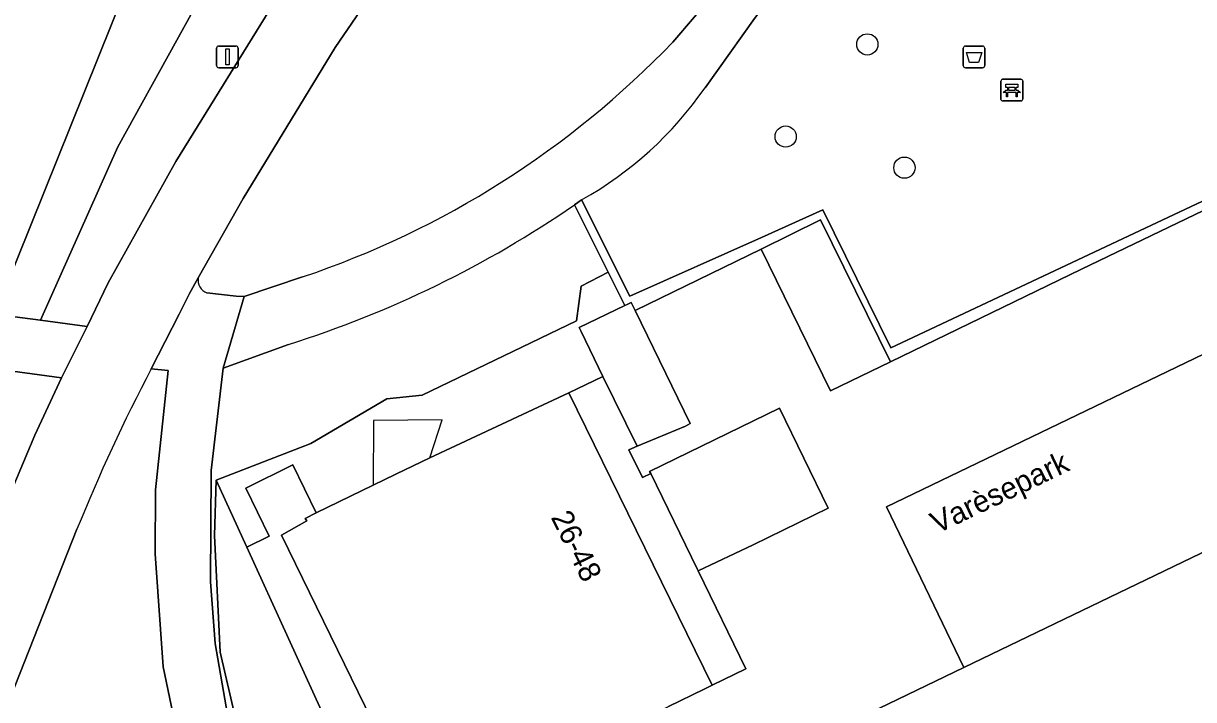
# Model space of a CAD drawing. Extents: x 159039 to 160102, y 381214 to 382524.
# Drawn here: x 159155.6 to 159209.5, y 381594.8 to 381626 of the extents above; entities that cross this region are included whole.
import ezdxf

# ---------------------------------------------------------------- set-up
doc = ezdxf.new("R2010")
doc.units = 0
for name, color, linetype in [('IMGEO_Afvalbak', 7, 'Continuous'), ('IMGEO_Bank', 7, 'Continuous'), ('IMGEO_Boom', 7, 'Continuous'), ('IMGEO_Erf', 7, 'Continuous'), ('IMGEO_Fietspad_gesloten', 7, 'Continuous'), ('IMGEO_Grasland_overig', 7, 'Continuous'), ('IMGEO_Groenvoorziening', 7, 'Continuous'), ('IMGEO_Haag', 7, 'Continuous'), ('IMGEO_Lichtmast', 7, 'Continuous'), ('IMGEO_Oever', 7, 'Continuous'), ('IMGEO_Openbare_ruimte_label', 7, 'Continuous'), ('IMGEO_Pand', 7, 'Continuous'), ('IMGEO_Pand_nummerreeks', 7, 'Continuous'), ('IMGEO_Pand_overbouw', 7, 'Continuous'), ('IMGEO_Parkeervlak_open', 7, 'Continuous'), ('IMGEO_Rijbaan_lokaal_open', 7, 'Continuous'), ('IMGEO_Voetpad_gesloten', 7, 'Continuous'), ('IMGEO_Voetpad_open', 7, 'Continuous')]:
    doc.layers.add(name, color=color, linetype=linetype)

msp = doc.modelspace()

# ---------------------------------------------------------------- linework, layer by layer
at = {"layer": 'IMGEO_Afvalbak'}
for p, q in [((159198.885, 381624.016), (159198.885, 381624.816)), ((159198.885, 381624.816), (159198.885, 381624.016)), ((159198.985, 381624.916), (159199.775, 381624.916)), ((159199.775, 381624.916), (159198.985, 381624.916)), ((159199.875, 381624.816), (159199.875, 381624.016)), ((159199.875, 381624.016), (159199.875, 381624.816)), ((159199.775, 381623.916), (159198.985, 381623.916)), ((159198.985, 381623.916), (159199.775, 381623.916))]:
    msp.add_line(p, q, dxfattribs=at)
msp.add_lwpolyline([(159199.028, 381624.63), (159199.732, 381624.63), (159199.583, 381624.16), (159199.177, 381624.16), (159199.028, 381624.63)], dxfattribs=at)
for centre, start, end in [((159198.985, 381624.816), 90, 180), ((159198.985, 381624.816), 90, 180), ((159199.775, 381624.816), 0, 90), ((159199.775, 381624.816), 360, 90), ((159198.985, 381624.016), 180, 270), ((159198.985, 381624.016), 180, 270), ((159199.775, 381624.016), 270, 0), ((159199.775, 381624.016), 270, 0)]:
    msp.add_arc(centre, 0.1, start, end, dxfattribs=at)
at = {"layer": 'IMGEO_Bank'}
for p, q in [((159200.621, 381622.463), (159200.621, 381623.304)), ((159200.621, 381623.304), (159200.621, 381622.463)), ((159200.696, 381623.388), (159201.537, 381623.388)), ((159201.537, 381623.388), (159200.696, 381623.388)), ((159201.621, 381623.313), (159201.621, 381622.472)), ((159201.621, 381622.472), (159201.621, 381623.313)), ((159201.318, 381622.786), (159200.925, 381622.786)), ((159200.93, 381622.894), (159200.93, 381623)), ((159200.974, 381623), (159200.974, 381622.894)), ((159201.262, 381623.006), (159200.98, 381623.006)), ((159200.98, 381622.888), (159201.262, 381622.888)), ((159201.268, 381622.894), (159201.268, 381623)), ((159201.312, 381623), (159201.312, 381622.894)), ((159201.546, 381622.388), (159200.705, 381622.388)), ((159200.705, 381622.388), (159201.546, 381622.388))]:
    msp.add_line(p, q, dxfattribs=at)
for points in [[(159200.924, 381623.006), (159200.838, 381623.006), (159200.838, 381623.167), (159201.401, 381623.167), (159201.401, 381623.006), (159201.318, 381623.006)], [(159200.868, 381622.786), (159200.726, 381622.786), (159200.838, 381622.888), (159200.924, 381622.888)], [(159200.918, 381622.779), (159200.918, 381622.572), (159200.875, 381622.572), (159200.875, 381622.779)], [(159201.318, 381622.888), (159201.401, 381622.888), (159201.513, 381622.786), (159201.374, 381622.786)], [(159201.368, 381622.779), (159201.368, 381622.572), (159201.324, 381622.572), (159201.324, 381622.779)]]:
    msp.add_lwpolyline(points, dxfattribs=at)
for centre, radius, start, end in [((159200.699, 381623.31), 0.0779, 92.4484, 184.2845), ((159200.699, 381623.31), 0.0779, 92.4484, 184.2845), ((159201.543, 381623.31), 0.0779, 2.4484, 94.2845), ((159201.543, 381623.31), 0.0779, 2.4484, 94.2845), ((159200.868, 381622.779), 0.00671, 2.8957, 87.1043), ((159200.925, 381622.779), 0.00671, 92.8957, 177.1043), ((159200.923, 381622.999), 0.00671, 2.8957, 87.1043), ((159200.923, 381622.895), 0.00671, 272.8957, 357.1043), ((159200.98, 381622.999), 0.00671, 92.8957, 177.1043), ((159200.98, 381622.895), 0.00671, 182.8957, 267.1043), ((159201.262, 381622.999), 0.00671, 2.8957, 87.1043), ((159201.262, 381622.895), 0.00671, 272.8957, 357.1043), ((159201.319, 381622.999), 0.00671, 92.8957, 177.1043), ((159201.319, 381622.895), 0.00671, 182.8957, 267.1043), ((159201.317, 381622.779), 0.00671, 2.8957, 87.1043), ((159201.374, 381622.779), 0.00671, 92.8957, 177.1043), ((159200.699, 381622.466), 0.0779, 182.4484, 274.2845), ((159200.699, 381622.466), 0.0779, 182.4484, 274.2845), ((159201.543, 381622.466), 0.0779, 272.4484, 4.2845), ((159201.543, 381622.466), 0.0779, 272.4484, 4.2845)]:
    msp.add_arc(centre, radius, start, end, dxfattribs=at)
at = {"layer": 'IMGEO_Boom'}
for centre in [(159194.464, 381624.996), (159190.702, 381620.748), (159196.173, 381619.313)]:
    msp.add_circle(centre, 0.489, dxfattribs=at)
at = {"layer": 'IMGEO_Erf'}
msp.add_lwpolyline([(159184.481, 381605.218), (159184.103, 381605.033), (159183.482, 381606.302), (159183.86, 381606.474), (159182.275, 381609.695), (159180.716, 381608.942), (159187.314, 381595.459), (159188.862, 381596.206), (159186.671, 381600.727), (159186.621, 381600.822)], close=True, dxfattribs=at)
at = {"layer": 'IMGEO_Fietspad_gesloten'}
for points in [[(159209.94, 381697.604), (159207.598, 381693.323), (159200.711, 381680.823), (159198.027, 381675.952), (159193.877, 381668.356), (159191.403, 381664.027), (159191.267, 381663.806), (159186.448, 381655.423), (159181.763, 381647.705), (159174.961, 381637.928), (159171.286, 381633.025), (159167.315, 381627.233), (159162.606, 381619.599), (159159.49, 381614.013), (159158.524, 381611.997), (159157.333, 381609.627), (159156.105, 381606.991), (159154.395, 381602.964)], [(159161.467, 381610.04), (159162.764, 381612.567), (159163.231, 381613.518), (159163.633, 381614.23), (159165.704, 381617.898), (159169.942, 381624.847), (159174.187, 381631.063), (159179.892, 381638.666), (159186.492, 381648.666), (159190.718, 381655.443), (159194.525, 381662.369), (159208.543, 381687.727)], [(159153.642, 381591.505), (159158.046, 381602.647)]]:
    msp.add_lwpolyline(points, dxfattribs=at)
msp.add_arc((159236.729, 381570.726), 84.911, 152.41892, 157.91781, dxfattribs=at)
at = {"layer": 'IMGEO_Grasland_overig'}
msp.add_lwpolyline([(159180.716, 381608.942), (159182.275, 381609.695), (159181.274, 381611.757), (159181.181, 381611.953), (159183.289, 381612.962), (159182.52, 381614.497), (159181.275, 381613.849), (159181.064, 381612.248), (159173.951, 381608.828), (159172.324, 381608.661), (159168.819, 381606.601), (159164.467, 381604.911), (159165.878, 381601.814), (159166.907, 381602.325), (159165.829, 381604.538), (159167.992, 381605.613), (159169.073, 381603.402), (159171.701, 381604.683), (159172.739, 381605.187), (159174.314, 381605.942)], close=True, dxfattribs=at)
at = {"layer": 'IMGEO_Groenvoorziening'}
for points in [[(159183.929, 381659.64), (159176.071, 381662.761), (159173.728, 381656.761), (159167.621, 381641.12), (159167.777, 381640.412), (159168.092, 381638.553), (159167.25, 381635.769), (159163.375, 381626.5), (159159.925, 381620.279), (159156.361, 381612.284), (159158.524, 381611.997), (159159.49, 381614.013), (159162.606, 381619.599), (159167.315, 381627.233), (159171.286, 381633.025), (159174.961, 381637.928)], [(159193.082, 381656.102), (159190.718, 381655.443), (159186.492, 381648.666), (159179.892, 381638.666), (159174.187, 381631.063), (159169.942, 381624.847), (159165.704, 381617.898), (159163.633, 381614.23)], [(159185.496, 381625.105), (159187.5, 381627.457), (159207.177, 381652.937)], [(159209.239, 381652.316), (159201.321, 381642.13), (159189.259, 381626.191), (159186.985, 381623)], [(159181.297, 381617.83), (159183.52, 381613.394), (159189.58, 381616.089), (159192.414, 381617.365), (159195.547, 381611.015), (159213.262, 381619.357), (159217.985, 381610.162), (159220.641, 381608.68), (159220.977, 381608.522), (159221.857, 381610.145), (159221.896, 381610.217), (159220.964, 381610.762), (159222.457, 381613.497), (159225.157, 381611.993), (159228.535, 381617.951), (159238.678, 381635.897)], [(159213.262, 381619.357), (159195.547, 381611.015), (159192.414, 381617.365), (159189.58, 381616.089), (159183.52, 381613.394), (159181.297, 381617.83), (159181.131, 381617.714), (159180.965, 381617.6), (159182.52, 381614.497), (159183.289, 381612.962), (159183.425, 381613.027), (159183.588, 381613.095), (159183.671, 381612.908), (159183.767, 381612.728), (159189.572, 381615.556), (159192.306, 381616.905), (159195.531, 381610.369), (159204.325, 381614.642), (159213.181, 381618.898)], [(159166.457, 381589.154), (159164.643, 381596.98), (159164.39, 381602.351), (159164.467, 381604.911), (159168.819, 381606.601), (159172.324, 381608.661), (159173.951, 381608.828), (159181.064, 381612.248), (159181.275, 381613.849), (159182.52, 381614.497), (159180.965, 381617.6)], [(159164.031, 381613.54), (159165.391, 381613.39), (159165.758, 381613.379), (159168.441, 381614.281)], [(159167.79, 381611.169), (159164.79, 381610.079), (159164.238, 381605.361), (159164.195, 381600.228), (159164.411, 381597.386), (159164.916, 381594.461), (159166.207, 381589.129), (159168.777, 381580.968), (159166.682, 381579.646), (159165.796, 381579.144), (159165.001, 381578.43), (159162.64, 381576.028), (159167.523, 381571.482), (159169.761, 381569.755), (159173.956, 381566.79), (159178.197, 381564.042), (159188.941, 381557.082)], [(159162.02, 381596.298), (159161.645, 381601.514), (159161.66, 381604.468), (159162.252, 381609.962), (159161.467, 381610.04)], [(159171.629, 381589.186), (159165.878, 381601.814), (159164.467, 381604.911), (159164.39, 381602.351), (159164.643, 381596.98), (159166.457, 381589.154)], [(159215.61, 381599.061), (159217.597, 381602.497), (159214.846, 381603.954), (159198.911, 381596.28), (159193.268, 381593.562), (159202.354, 381574.906), (159202.503, 381574.358), (159204.406, 381582.55), (159202.55, 381582.967), (159202.367, 381583.018), (159202.788, 381584.972), (159206.836, 381583.949), (159209.539, 381583.329)], [(159158.046, 381602.647), (159153.642, 381591.505), (159153.37, 381590.816), (159153.499, 381590.568), (159155.328, 381586.503), (159157.031, 381583.192), (159158.315, 381581.183), (159160.921, 381577.864), (159163.178, 381580.181), (159164.463, 381581.283), (159165.777, 381582.024), (159163.209, 381590.632), (159162.02, 381596.298)]]:
    msp.add_lwpolyline(points, dxfattribs=at)
for points in [[(159192.771, 381609.028), (159195.531, 381610.369), (159192.306, 381616.905), (159189.572, 381615.556)], [(159157.333, 381609.627), (159154.044, 381610.073), (159152.879, 381610.346), (159151.854, 381606.272), (159151.601, 381604.48), (159151.381, 381599.434), (159151.415, 381595.469), (159154.395, 381602.964), (159156.105, 381606.991)]]:
    msp.add_lwpolyline(points, close=True, dxfattribs=at)
for centre, radius, start, end in [((159155.049, 381654.231), 42.135, 288.5322, 316.2705), ((159172.995, 381632.678), 17.011, 299.2113, 325.326), ((159153.17, 381657.832), 48.9, 287.3965, 304.6395), ((159164.279, 381614.143), 0.652, 172.3388, 247.6149), ((159236.729, 381570.726), 84.911, 152.41892, 157.91781)]:
    msp.add_arc(centre, radius, start, end, dxfattribs=at)
at = {"layer": 'IMGEO_Haag'}
for points in [[(159213.262, 381619.357), (159195.547, 381611.015), (159192.414, 381617.365), (159189.58, 381616.089), (159183.52, 381613.394), (159181.297, 381617.83), (159181.131, 381617.714), (159180.965, 381617.6), (159182.52, 381614.497), (159183.289, 381612.962), (159183.425, 381613.027), (159183.588, 381613.095), (159183.671, 381612.908), (159183.767, 381612.728), (159189.572, 381615.556), (159192.306, 381616.905), (159195.531, 381610.369), (159204.325, 381614.642), (159213.181, 381618.898)], [(159162.02, 381596.298), (159161.645, 381601.514), (159161.66, 381604.468), (159162.252, 381609.962), (159161.467, 381610.04)], [(159158.046, 381602.647), (159153.642, 381591.505), (159153.37, 381590.816), (159153.499, 381590.568), (159155.328, 381586.503), (159157.031, 381583.192), (159158.315, 381581.183), (159160.921, 381577.864), (159163.178, 381580.181), (159164.463, 381581.283), (159165.777, 381582.024), (159163.209, 381590.632), (159162.02, 381596.298)]]:
    msp.add_lwpolyline(points, dxfattribs=at)
msp.add_lwpolyline([(159151.415, 381595.469), (159154.395, 381602.964), (159156.105, 381606.991), (159157.333, 381609.627), (159154.044, 381610.073), (159152.879, 381610.346), (159151.854, 381606.272), (159151.601, 381604.48), (159151.381, 381599.434)], close=True, dxfattribs=at)
msp.add_arc((159236.729, 381570.726), 84.911, 152.41892, 157.91781, dxfattribs=at)
at = {"layer": 'IMGEO_Lichtmast'}
for p, q in [((159164.484, 381624.022), (159164.484, 381624.822)), ((159164.484, 381624.822), (159164.484, 381624.022)), ((159164.584, 381624.922), (159165.374, 381624.922)), ((159165.374, 381624.922), (159164.584, 381624.922)), ((159165.474, 381624.822), (159165.474, 381624.022)), ((159165.474, 381624.022), (159165.474, 381624.822)), ((159165.374, 381623.922), (159164.584, 381623.922)), ((159164.584, 381623.922), (159165.374, 381623.922))]:
    msp.add_line(p, q, dxfattribs=at)
msp.add_lwpolyline([(159164.904, 381624.797), (159165.054, 381624.797), (159165.054, 381624.047), (159164.904, 381624.047), (159164.904, 381624.797)], dxfattribs=at)
for centre, start, end in [((159164.584, 381624.822), 90, 180), ((159164.584, 381624.822), 90, 180), ((159165.374, 381624.822), 0, 90), ((159165.374, 381624.822), 360, 90), ((159164.584, 381624.022), 180, 270), ((159164.584, 381624.022), 180, 270), ((159165.374, 381624.022), 270, 0), ((159165.374, 381624.022), 270, 0)]:
    msp.add_arc(centre, 0.1, start, end, dxfattribs=at)
at = {"layer": 'IMGEO_Oever'}
msp.add_lwpolyline([(159154.667, 381613.528), (159167.097, 381644.498), (159167.3, 381646.416), (159167.559, 381647.957), (159168.753, 381650.822), (159171.755, 381656.93), (159174.201, 381663.499), (159170.164, 381665.075), (159167.961, 381660.235), (159159.2, 381637.731), (159150.96, 381615.571)], dxfattribs=at)
msp.add_lwpolyline([(159167.25, 381635.769), (159168.092, 381638.553), (159167.777, 381640.412), (159167.621, 381641.12), (159167.26, 381642.752), (159167.097, 381644.498), (159154.667, 381613.528), (159153.705, 381612.69), (159154.348, 381612.551), (159156.361, 381612.284), (159159.925, 381620.279), (159163.375, 381626.5)], close=True, dxfattribs=at)
at = {"layer": 'IMGEO_Pand'}
for points in [[(159183.289, 381612.962), (159181.181, 381611.953), (159181.274, 381611.757), (159182.275, 381609.695), (159183.86, 381606.474), (159186.081, 381607.395), (159186.296, 381607.529), (159183.767, 381612.728), (159183.671, 381612.908), (159183.588, 381613.095), (159183.425, 381613.027)], [(159180.716, 381608.942), (159174.314, 381605.942), (159172.739, 381605.187), (159171.701, 381604.683), (159169.073, 381603.402), (159168.56, 381603.147), (159168.636, 381603.035), (159167.478, 381602.37), (159173.905, 381589.191), (159175.072, 381589.753), (159175.163, 381589.556), (159185.299, 381594.482), (159186.946, 381595.279), (159187.314, 381595.459)], [(159186.621, 381600.822), (159186.671, 381600.727), (159189.211, 381601.934), (159192.661, 381603.622), (159190.416, 381608.229), (159184.433, 381605.316), (159184.481, 381605.218)]]:
    msp.add_lwpolyline(points, close=True, dxfattribs=at)
at = {"layer": 'IMGEO_Pand_overbouw'}
msp.add_lwpolyline([(159174.882, 381607.683), (159171.711, 381607.662), (159171.701, 381604.683), (159172.739, 381605.187), (159174.314, 381605.942)], close=True, dxfattribs=at)
at = {"layer": 'IMGEO_Parkeervlak_open'}
for points in [[(159213.181, 381618.898), (159204.325, 381614.642), (159195.531, 381610.369), (159192.771, 381609.028), (159189.572, 381615.556), (159183.767, 381612.728), (159186.296, 381607.529), (159186.081, 381607.395), (159183.86, 381606.474), (159183.482, 381606.302), (159184.103, 381605.033), (159184.481, 381605.218), (159184.433, 381605.316), (159190.416, 381608.229), (159192.661, 381603.622), (159189.211, 381601.934), (159186.671, 381600.727), (159188.862, 381596.206), (159187.314, 381595.459), (159186.946, 381595.279), (159185.299, 381594.482)], [(159193.268, 381593.562), (159198.911, 381596.28), (159195.345, 381603.684), (159215.811, 381613.54)]]:
    msp.add_lwpolyline(points, dxfattribs=at)
at = {"layer": 'IMGEO_Rijbaan_lokaal_open'}
msp.add_lwpolyline([(159220.836, 381608.145), (159217.651, 381609.791), (159215.811, 381613.54), (159195.345, 381603.684), (159198.911, 381596.28), (159214.846, 381603.954), (159217.597, 381602.497), (159218.381, 381603.872)], close=True, dxfattribs=at)
at = {"layer": 'IMGEO_Voetpad_gesloten'}
for points in [[(159203.344, 381653.908), (159206.048, 381653.588), (159207.177, 381652.937), (159187.5, 381627.457), (159185.496, 381625.105)], [(159186.985, 381623), (159189.259, 381626.191), (159201.321, 381642.13), (159209.239, 381652.316)], [(159180.965, 381617.6), (159181.131, 381617.714), (159181.297, 381617.83)], [(159163.633, 381614.23), (159163.231, 381613.518), (159162.764, 381612.567), (159161.467, 381610.04), (159162.252, 381609.962), (159161.66, 381604.468), (159161.645, 381601.514), (159162.02, 381596.298), (159163.209, 381590.632), (159165.777, 381582.024), (159164.463, 381581.283), (159163.178, 381580.181), (159160.921, 381577.864), (159158.315, 381581.183), (159157.031, 381583.192), (159155.328, 381586.503), (159153.499, 381590.568), (159153.37, 381590.816), (159152.124, 381587.498)], [(159168.441, 381614.281), (159165.758, 381613.379), (159164.79, 381610.079), (159167.79, 381611.169)], [(159169.761, 381569.755), (159167.523, 381571.482), (159162.64, 381576.028), (159165.001, 381578.43), (159165.796, 381579.144), (159166.682, 381579.646), (159168.777, 381580.968), (159166.207, 381589.129), (159164.916, 381594.461), (159164.411, 381597.386), (159164.195, 381600.228), (159164.238, 381605.361), (159164.79, 381610.079), (159165.758, 381613.379), (159165.391, 381613.39), (159164.031, 381613.54)]]:
    msp.add_lwpolyline(points, dxfattribs=at)
for centre, radius, start, end in [((159155.049, 381654.231), 42.135, 288.5322, 316.2705), ((159172.995, 381632.678), 17.011, 299.2113, 325.326), ((159153.17, 381657.832), 48.9, 287.3965, 304.6395), ((159164.279, 381614.143), 0.652, 172.3388, 247.6149)]:
    msp.add_arc(centre, radius, start, end, dxfattribs=at)
at = {"layer": 'IMGEO_Voetpad_open'}
for points in [[(159152.879, 381610.346), (159154.044, 381610.073), (159157.333, 381609.627), (159158.524, 381611.997), (159156.361, 381612.284), (159154.348, 381612.551), (159153.705, 381612.69), (159151.228, 381613.575), (159150.353, 381611.177), (159149.696, 381608.911), (159149.211, 381606.739), (159148.876, 381602.234), (159148.733, 381599.234), (159148.751, 381597.572), (159148.993, 381595.198), (159149.248, 381594.065), (159149.379, 381593.481), (159149.981, 381591.752), (159151.415, 381595.469), (159151.381, 381599.434), (159151.601, 381604.48), (159151.854, 381606.272)], [(159167.992, 381605.613), (159165.829, 381604.538), (159166.907, 381602.325), (159165.878, 381601.814), (159171.629, 381589.186), (159172.157, 381588.101), (159173.515, 381588.76), (159175.163, 381589.556), (159175.072, 381589.753), (159173.905, 381589.191), (159167.478, 381602.37), (159168.636, 381603.035), (159168.56, 381603.147), (159169.073, 381603.402)]]:
    msp.add_lwpolyline(points, close=True, dxfattribs=at)

# ---------------------------------------------------------------- texts
at = {"layer": 'IMGEO_Openbare_ruimte_label'}
msp.add_text('Varèsepark', height=1, rotation=25.5397, dxfattribs=at).set_placement((159197.681, 381602.428))
at = {"layer": 'IMGEO_Pand_nummerreeks'}
msp.add_text('26-48', height=1, rotation=296.1055, dxfattribs=at).set_placement((159179.868, 381603.201))

doc.saveas('drawing.dxf')
